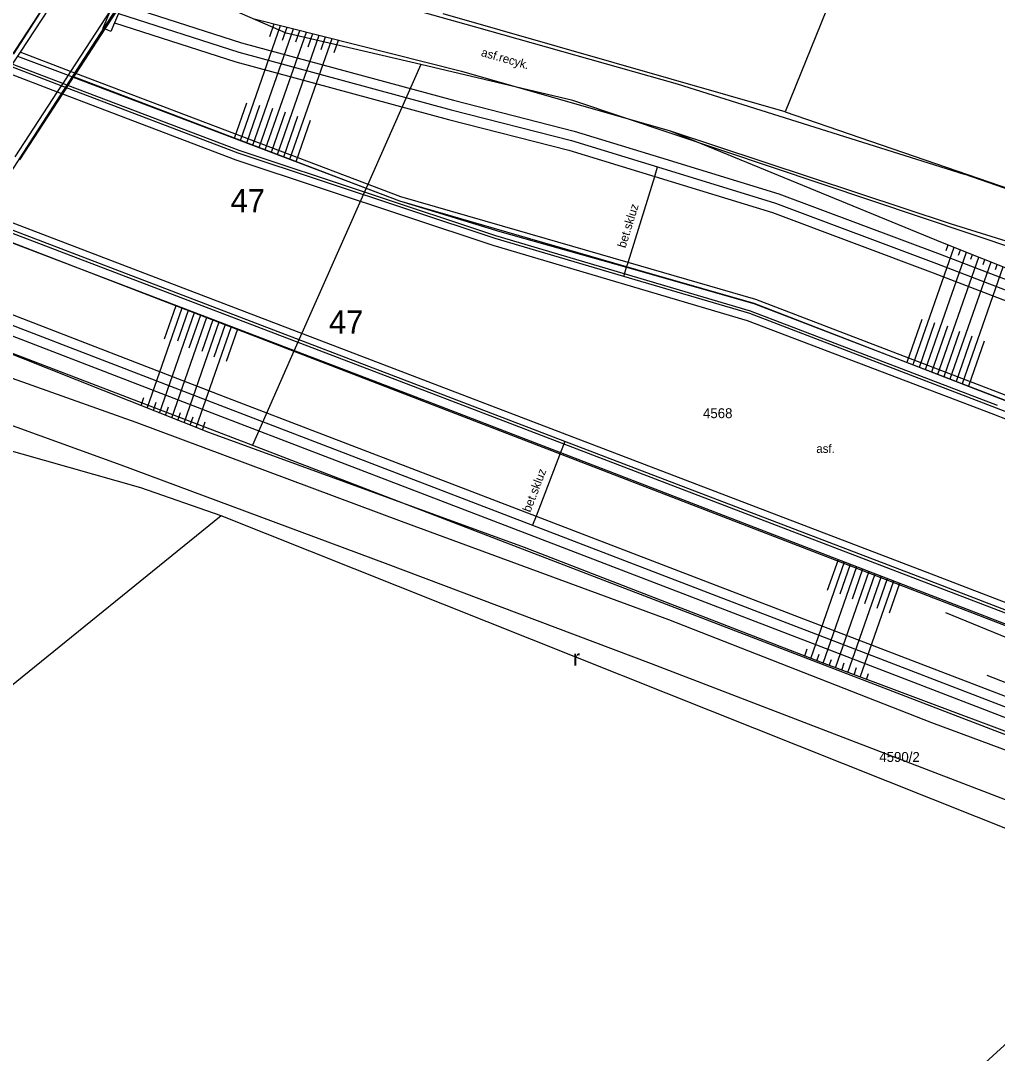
# Model space of a CAD drawing. Extents: x -540150 to -533593, y -1185082 to -1180066.
# Drawn here: x -535847.5 to -535773.5, y -1182383 to -1182304.8 of the extents above; entities that cross this region are included whole.
import ezdxf

# ---------------------------------------------------------------- set-up
doc = ezdxf.new("R2010")
doc.units = 0
for name, color, linetype in [('KN_HRAN_PARCEL', 7, 'Continuous'), ('KN_PARC_Č', 7, 'Continuous'), ('KN_VKP_HRAN_', 7, 'Continuous'), ('Vrstva 1', 7, 'Continuous'), ('Vrstva 10', 7, 'Continuous'), ('Vrstva 11', 7, 'Continuous'), ('Vrstva 14', 7, 'Continuous'), ('Vrstva 15', 7, 'Continuous'), ('Vrstva 21', 7, 'Continuous'), ('Vrstva 36', 7, 'Continuous'), ('Vrstva 40', 7, 'Continuous'), ('Vrstva 7', 7, 'Continuous'), ('Vrstva 9', 7, 'Continuous')]:
    doc.layers.add(name, color=color, linetype=linetype)

msp = doc.modelspace()

# ---------------------------------------------------------------- linework, layer by layer
at = {"layer": 'KN_HRAN_PARCEL'}
for p, q in [((-535760.55, -1182240.165), (-535789.6, -1182311.725)), ((-535827.42, -1182305.755), (-535838.39, -1182300.965)), ((-535789.6, -1182311.725), (-535815.5, -1182304.285)), ((-535817.2, -1182308.135), (-535827.42, -1182305.755)), ((-535817.2, -1182308.135), (-535821.35, -1182317.495)), ((-535805.69, -1182310.855), (-535817.2, -1182308.135)), ((-535758.23, -1182326.795), (-535805.69, -1182310.855)), ((-535789.6, -1182311.725), (-535751.47, -1182324.795)), ((-535821.35, -1182317.495), (-535826.82, -1182329.845)), ((-535855.37, -1182327.245), (-535829.97, -1182336.965)), ((-535826.82, -1182329.845), (-535829.97, -1182336.965)), ((-535838.43, -1182340.205), (-535859.42, -1182334.235)), ((-535829.97, -1182336.965), (-535765.15, -1182361.885)), ((-535832.33, -1182342.325), (-535838.43, -1182340.205)), ((-535832.33, -1182342.325), (-535850.42, -1182356.975)), ((-535768.53, -1182367.745), (-535832.33, -1182342.325))]:
    msp.add_line(p, q, dxfattribs=at)
at = {"layer": 'KN_VKP_HRAN_'}
for p, q in [((-535848.06, -1182307.325), (-535842.74, -1182299.065)), ((-535838.39, -1182300.965), (-535843.59, -1182309.005)), ((-535843.59, -1182309.005), (-535851.03, -1182320.515)), ((-535843.59, -1182309.005), (-535821.35, -1182317.495)), ((-535821.35, -1182317.495), (-535818.81, -1182318.465)), ((-535818.81, -1182318.465), (-535799.89, -1182323.935)), ((-535851.03, -1182320.515), (-535826.82, -1182329.845)), ((-535799.89, -1182323.935), (-535791.96, -1182326.225)), ((-535791.96, -1182326.225), (-535756.24, -1182340.015)), ((-535826.82, -1182329.845), (-535806.19, -1182337.805)), ((-535806.19, -1182337.805), (-535762.24, -1182354.745))]:
    msp.add_line(p, q, dxfattribs=at)
at = {"layer": 'Vrstva 1'}
msp.add_lwpolyline([(-535872.16, -1182472.665), (-535794.869, -1182402.38), (-535723.861, -1182337.708), (-535647.76, -1182268.725)], dxfattribs=at)
at = {"layer": 'Vrstva 10'}
for p, q in [((-535848.58, -1182308.74), (-535844.757, -1182310.199)), ((-535844.757, -1182310.199), (-535844.361, -1182310.35)), ((-535844.361, -1182310.35), (-535831.218, -1182315.367)), ((-535831.218, -1182315.367), (-535811.748, -1182321.831)), ((-535831.218, -1182315.367), (-535811.748, -1182321.831)), ((-535815.792, -1182332.488), (-535850.224, -1182319.34)), ((-535811.748, -1182321.831), (-535792.472, -1182327.53)), ((-535792.472, -1182327.53), (-535773.802, -1182334.629)), ((-535778.5, -1182346.749), (-535815.792, -1182332.488)), ((-535778.5, -1182346.749), (-535815.792, -1182332.488)), ((-535773.802, -1182334.629), (-535736.456, -1182349.004)), ((-535741.114, -1182361.123), (-535778.5, -1182346.749))]:
    msp.add_line(p, q, dxfattribs=at)
for points in [[(-535843.414, -1182300.103), (-535843.737, -1182300.594), (-535844.386, -1182301.593), (-535844.797, -1182302.222), (-535845.207, -1182302.851), (-535847.951, -1182307.056), (-535848.14, -1182307.346), (-535848.549, -1182307.973), (-535848.661, -1182308.144), (-535848.956, -1182308.597), (-535851.605, -1182312.657)], [(-535843.085, -1182300.318), (-535843.366, -1182300.748), (-535844.557, -1182302.572), (-535844.869, -1182303.051), (-535847.575, -1182307.199), (-535847.764, -1182307.489), (-535848.173, -1182308.116), (-535848.285, -1182308.287), (-535848.58, -1182308.74), (-535851.276, -1182312.872)], [(-535839.756, -1182302.54), (-535840.72, -1182304.016), (-535843.747, -1182308.653), (-535843.935, -1182308.94), (-535844.347, -1182309.571), (-535844.459, -1182309.742), (-535844.757, -1182310.199), (-535847.975, -1182315.127)], [(-535839.409, -1182302.766), (-535839.634, -1182303.111), (-535841.151, -1182305.434), (-535843.351, -1182308.804), (-535843.539, -1182309.091), (-535843.951, -1182309.722), (-535844.063, -1182309.893), (-535844.361, -1182310.35), (-535847.628, -1182315.353)]]:
    msp.add_lwpolyline(points, dxfattribs=at)
at = {"layer": 'Vrstva 11'}
for p, q in [((-535828.834, -1182300.787), (-535813.171, -1182305.25)), ((-535828.834, -1182300.787), (-535813.171, -1182305.25)), ((-535839.831, -1182303.579), (-535830.794, -1182306.491)), ((-535840.72, -1182304.016), (-535841.291, -1182305.376)), ((-535840.414, -1182304.968), (-535831.22, -1182307.929)), ((-535829.927, -1182304.654), (-535814.123, -1182308.628)), ((-535813.171, -1182305.25), (-535797.766, -1182309.601)), ((-535841.151, -1182305.434), (-535841.291, -1182305.376)), ((-535840.692, -1182305.628), (-535841.151, -1182305.434)), ((-535830.794, -1182306.491), (-535814.725, -1182310.845)), ((-535844.459, -1182309.742), (-535848.285, -1182308.287)), ((-535844.347, -1182309.571), (-535848.173, -1182308.116)), ((-535831.22, -1182307.929), (-535815.107, -1182312.295)), ((-535814.123, -1182308.628), (-535798.319, -1182313.154)), ((-535814.123, -1182308.628), (-535798.319, -1182313.154)), ((-535844.063, -1182309.893), (-535844.459, -1182309.742)), ((-535843.951, -1182309.722), (-535844.347, -1182309.571)), ((-535831.042, -1182314.847), (-535844.063, -1182309.893)), ((-535797.766, -1182309.601), (-535776.035, -1182316.438)), ((-535814.725, -1182310.845), (-535805.584, -1182313.173)), ((-535814.725, -1182310.845), (-535805.584, -1182313.173)), ((-535815.107, -1182312.295), (-535805.988, -1182314.617)), ((-535815.107, -1182312.295), (-535805.988, -1182314.617)), ((-535805.584, -1182313.173), (-535799.04, -1182315.171)), ((-535798.319, -1182313.154), (-535777.016, -1182320.204)), ((-535805.988, -1182314.617), (-535799.48, -1182316.605)), ((-535811.582, -1182321.313), (-535831.042, -1182314.847)), ((-535811.582, -1182321.313), (-535831.042, -1182314.847)), ((-535799.04, -1182315.171), (-535790.08, -1182317.926)), ((-535799.48, -1182316.605), (-535790.564, -1182319.346)), ((-535762.627, -1182321.101), (-535776.035, -1182316.438)), ((-535790.08, -1182317.926), (-535777.85, -1182322.508)), ((-535790.564, -1182319.346), (-535778.382, -1182323.91)), ((-535815.984, -1182332.981), (-535850.521, -1182319.796)), ((-535777.016, -1182320.204), (-535763.901, -1182324.286)), ((-535777.85, -1182322.508), (-535753.42, -1182331.878)), ((-535778.382, -1182323.91), (-535753.958, -1182333.279)), ((-535853.836, -1182324.888), (-535832.173, -1182333.247)), ((-535854.673, -1182326.173), (-535832.711, -1182334.647)), ((-535773.584, -1182334.162), (-535792.28, -1182327.007)), ((-535838.786, -1182335.252), (-535856.504, -1182328.97)), ((-535858.374, -1182331.804), (-535839.937, -1182338.449)), ((-535832.173, -1182333.247), (-535808.465, -1182342.34)), ((-535832.173, -1182333.247), (-535808.465, -1182342.34)), ((-535832.711, -1182334.647), (-535809.003, -1182343.74)), ((-535832.711, -1182334.647), (-535809.003, -1182343.74)), ((-535818.675, -1182342.751), (-535838.786, -1182335.252)), ((-535839.937, -1182338.449), (-535819.912, -1182345.91)), ((-535798.409, -1182350.193), (-535818.675, -1182342.751)), ((-535798.409, -1182350.193), (-535818.675, -1182342.751)), ((-535808.465, -1182342.34), (-535786.034, -1182350.95)), ((-535809.003, -1182343.74), (-535786.572, -1182352.35)), ((-535819.912, -1182345.91), (-535799.758, -1182353.503)), ((-535819.912, -1182345.91), (-535799.758, -1182353.503)), ((-535778.472, -1182357.995), (-535798.409, -1182350.193)), ((-535786.034, -1182350.95), (-535762.231, -1182360.092)), ((-535786.572, -1182352.35), (-535762.769, -1182361.492)), ((-535799.758, -1182353.503), (-535780.744, -1182360.803)), ((-535760.007, -1182364.914), (-535778.472, -1182357.995)), ((-535780.744, -1182360.803), (-535763.089, -1182367.602))]:
    msp.add_line(p, q, dxfattribs=at)
for points in [[(-535839.634, -1182303.111), (-535839.831, -1182303.579), (-535840.123, -1182304.274), (-535840.414, -1182304.968), (-535840.692, -1182305.628)], [(-535792.28, -1182327.007), (-535801.828, -1182324.19), (-535811.582, -1182321.313)], [(-535778.664, -1182347.252), (-535806.294, -1182336.686), (-535815.984, -1182332.981)], [(-535778.664, -1182347.252), (-535806.294, -1182336.686), (-535815.984, -1182332.981)], [(-535736.27, -1182348.529), (-535756.788, -1182340.629), (-535773.584, -1182334.162)], [(-535741.304, -1182361.626), (-535760.046, -1182354.415), (-535778.664, -1182347.252)]]:
    msp.add_lwpolyline(points, dxfattribs=at)
at = {"layer": 'Vrstva 14'}
for p, q in [((-535840.123, -1182304.274), (-535831.007, -1182307.21)), ((-535847.764, -1182307.489), (-535843.935, -1182308.94)), ((-535831.007, -1182307.21), (-535814.916, -1182311.57)), ((-535843.935, -1182308.94), (-535843.539, -1182309.091)), ((-535843.539, -1182309.091), (-535818.812, -1182318.466)), ((-535814.916, -1182311.57), (-535805.786, -1182313.895)), ((-535814.916, -1182311.57), (-535805.786, -1182313.895)), ((-535805.786, -1182313.895), (-535799.26, -1182315.888)), ((-535798.319, -1182313.154), (-535777.701, -1182321.609)), ((-535799.26, -1182315.888), (-535790.322, -1182318.636)), ((-535818.812, -1182318.466), (-535811.222, -1182320.781)), ((-535818.812, -1182318.466), (-535811.222, -1182320.781)), ((-535790.322, -1182318.636), (-535778.116, -1182323.209)), ((-535851.02, -1182320.562), (-535816.258, -1182333.817)), ((-535777.701, -1182321.609), (-535753.202, -1182331.39)), ((-535801.614, -1182323.498), (-535801.5, -1182323.129)), ((-535778.116, -1182323.209), (-535753.688, -1182332.579)), ((-535801.828, -1182324.19), (-535801.614, -1182323.498)), ((-535854.255, -1182325.531), (-535832.442, -1182333.947)), ((-535833.271, -1182336.02), (-535855.384, -1182327.237)), ((-535832.442, -1182333.947), (-535808.734, -1182343.04)), ((-535832.442, -1182333.947), (-535808.734, -1182343.04)), ((-535809.347, -1182344.722), (-535833.271, -1182336.02)), ((-535809.347, -1182344.722), (-535833.271, -1182336.02)), ((-535806.294, -1182336.686), (-535806.617, -1182337.527)), ((-535806.617, -1182337.527), (-535808.465, -1182342.34)), ((-535808.465, -1182342.34), (-535808.734, -1182343.04)), ((-535808.734, -1182343.04), (-535786.303, -1182351.65)), ((-535786.831, -1182353.439), (-535809.347, -1182344.722)), ((-535786.303, -1182351.65), (-535762.5, -1182360.792)), ((-535763.192, -1182362.306), (-535786.831, -1182353.439))]:
    msp.add_line(p, q, dxfattribs=at)
for points in [[(-535801.5, -1182323.129), (-535799.48, -1182316.605), (-535799.26, -1182315.888)], [(-535811.222, -1182320.781), (-535801.614, -1182323.498), (-535791.961, -1182326.227)], [(-535791.961, -1182326.227), (-535756.493, -1182339.865), (-535735.952, -1182347.763)], [(-535816.258, -1182333.817), (-535806.617, -1182337.527), (-535760.393, -1182355.316), (-535741.648, -1182362.53)], [(-535816.258, -1182333.817), (-535806.617, -1182337.527), (-535760.393, -1182355.316), (-535741.648, -1182362.53)]]:
    msp.add_lwpolyline(points, dxfattribs=at)
at = {"layer": 'Vrstva 15'}
for p, q in [((-535830.867, -1182313.895), (-535827.827, -1182305.182)), ((-535828.646, -1182306.014), (-535828.313, -1182305.06)), ((-535829.931, -1182314.25), (-535826.853, -1182305.427)), ((-535828.996, -1182314.605), (-535825.879, -1182305.672)), ((-535828.061, -1182314.959), (-535824.906, -1182305.917)), ((-535827.685, -1182306.295), (-535827.34, -1182305.305)), ((-535826.667, -1182306.412), (-535826.366, -1182305.549)), ((-535825.74, -1182306.789), (-535825.393, -1182305.794)), ((-535824.751, -1182306.991), (-535824.419, -1182306.039)), ((-535827.126, -1182315.314), (-535823.932, -1182306.161)), ((-535823.772, -1182307.22), (-535823.445, -1182306.284)), ((-535831.334, -1182313.718), (-535830.395, -1182311.028)), ((-535830.399, -1182314.073), (-535829.397, -1182311.202)), ((-535829.464, -1182314.427), (-535828.419, -1182311.434)), ((-535828.529, -1182314.782), (-535827.46, -1182311.72)), ((-535827.593, -1182315.137), (-535826.516, -1182312.049)), ((-535826.658, -1182315.491), (-535825.565, -1182312.359)), ((-535779.885, -1182330.871), (-535776.781, -1182321.976)), ((-535778.951, -1182331.229), (-535775.852, -1182322.347)), ((-535777.397, -1182322.222), (-535777.246, -1182321.791)), ((-535776.457, -1182322.565), (-535776.316, -1182322.162)), ((-535778.017, -1182331.589), (-535774.922, -1182322.718)), ((-535777.084, -1182331.947), (-535773.993, -1182323.089)), ((-535775.512, -1182322.892), (-535775.387, -1182322.533)), ((-535774.589, -1182323.282), (-535774.457, -1182322.904)), ((-535773.665, -1182323.668), (-535773.528, -1182323.275)), ((-535776.15, -1182332.307), (-535773.063, -1182323.461)), ((-535836.635, -1182328.908), (-535835.754, -1182326.383)), ((-535837.939, -1182334.166), (-535835.286, -1182326.562)), ((-535837.009, -1182334.535), (-535834.351, -1182326.918)), ((-535835.632, -1182329.07), (-535834.819, -1182326.74)), ((-535834.756, -1182329.595), (-535833.884, -1182327.096)), ((-535836.079, -1182334.905), (-535833.417, -1182327.274)), ((-535835.149, -1182335.274), (-535832.482, -1182327.631)), ((-535834.219, -1182335.644), (-535831.547, -1182327.987)), ((-535833.783, -1182329.84), (-535832.95, -1182327.452)), ((-535832.875, -1182330.274), (-535832.015, -1182327.809)), ((-535780.352, -1182330.691), (-535779.217, -1182327.437)), ((-535779.418, -1182331.05), (-535778.24, -1182327.674)), ((-535778.484, -1182331.409), (-535777.268, -1182327.924)), ((-535831.931, -1182330.603), (-535831.08, -1182328.165)), ((-535777.55, -1182331.768), (-535776.355, -1182328.342)), ((-535776.617, -1182332.127), (-535775.42, -1182328.698)), ((-535775.683, -1182332.486), (-535774.492, -1182329.071)), ((-535838.405, -1182333.981), (-535838.19, -1182333.366)), ((-535837.474, -1182334.351), (-535837.249, -1182333.706)), ((-535836.544, -1182334.72), (-535836.318, -1182334.072)), ((-535835.614, -1182335.089), (-535835.405, -1182334.49)), ((-535834.684, -1182335.459), (-535834.463, -1182334.825)), ((-535833.754, -1182335.828), (-535833.539, -1182335.213)), ((-535787.649, -1182353.122), (-535785.097, -1182345.809)), ((-535786.373, -1182347.952), (-535785.563, -1182345.63)), ((-535786.715, -1182353.483), (-535784.163, -1182346.169)), ((-535785.779, -1182353.834), (-535783.23, -1182346.528)), ((-535785.413, -1182348.234), (-535784.63, -1182345.989)), ((-535784.486, -1182348.612), (-535783.696, -1182346.348)), ((-535783.55, -1182348.962), (-535782.763, -1182346.707)), ((-535784.842, -1182354.185), (-535782.296, -1182346.887)), ((-535783.906, -1182354.536), (-535781.362, -1182347.246)), ((-535782.615, -1182349.32), (-535781.829, -1182347.067)), ((-535781.678, -1182349.671), (-535780.895, -1182347.426)), ((-535788.115, -1182352.942), (-535787.926, -1182352.4)), ((-535787.182, -1182353.303), (-535787.01, -1182352.811)), ((-535786.247, -1182353.658), (-535786.085, -1182353.195)), ((-535785.31, -1182354.009), (-535785.116, -1182353.453)), ((-535784.374, -1182354.361), (-535784.182, -1182353.811)), ((-535783.437, -1182354.712), (-535783.279, -1182354.258))]:
    msp.add_line(p, q, dxfattribs=at)
at = {"layer": 'Vrstva 21'}
for points in [[(-535761.89, -1182356.025), (-535777.41, -1182349.675)], [(-535774.32, -1182354.405), (-535762.977, -1182358.818), (-535761.89, -1182356.025)]]:
    msp.add_lwpolyline(points, dxfattribs=at)
at = {"layer": 'Vrstva 7'}
for p, q in [((-535843.747, -1182308.653), (-535847.575, -1182307.199)), ((-535843.351, -1182308.804), (-535843.747, -1182308.653)), ((-535818.712, -1182318.168), (-535843.351, -1182308.804)), ((-535811.013, -1182320.372), (-535818.712, -1182318.168)), ((-535811.013, -1182320.372), (-535818.712, -1182318.168))]:
    msp.add_line(p, q, dxfattribs=at)
for points in [[(-535791.817, -1182325.936), (-535801.5, -1182323.129), (-535811.013, -1182320.372)], [(-535735.811, -1182347.409), (-535756.364, -1182339.529), (-535791.817, -1182325.936)]]:
    msp.add_lwpolyline(points, dxfattribs=at)
at = {"layer": 'Vrstva 9'}
for p, q in [((-535830.971, -1182314.66), (-535843.951, -1182309.722)), ((-535811.519, -1182321.123), (-535830.979, -1182314.657)), ((-535811.519, -1182321.123), (-535830.979, -1182314.657)), ((-535850.632, -1182319.967), (-535816.055, -1182333.168)), ((-535792.223, -1182326.815), (-535811.525, -1182321.121)), ((-535773.513, -1182333.975), (-535792.209, -1182326.82)), ((-535816.055, -1182333.168), (-535778.736, -1182347.439)), ((-535816.055, -1182333.168), (-535778.736, -1182347.439)), ((-535778.736, -1182347.439), (-535741.376, -1182361.813))]:
    msp.add_line(p, q, dxfattribs=at)

# ---------------------------------------------------------------- texts
at = {"layer": 'KN_PARC_Č'}
for s, p in [('4568', (-535795.82, -1182334.925)), ('4590/2', (-535782.459, -1182360.965))]:
    msp.add_text(s, height=0.75, dxfattribs=at).set_placement(p)
at = {"layer": 'Vrstva 14'}
for p in [(-535831.623, -1182319.322), (-535824.167, -1182328.513)]:
    msp.add_text('47', height=1.75, dxfattribs=at).set_placement(p)
at = {"layer": 'Vrstva 36'}
msp.add_text('r', height=1.2, dxfattribs=at).set_placement((-535805.678, -1182353.68))
at = {"layer": 'Vrstva 40'}
for s, rotation, p in [('asf.recyk.', 344.01918, (-535812.682, -1182307.48)), ('bet.skluz', 72.81195, (-535801.698, -1182322.078)), ('bet.skluz', 68.99271, (-535808.909, -1182342.101))]:
    msp.add_text(s, height=0.65, rotation=rotation, dxfattribs=at).set_placement(p)
msp.add_text('asf.', height=0.65, dxfattribs=at).set_placement((-535787.232, -1182337.553))

doc.saveas('drawing.dxf')
